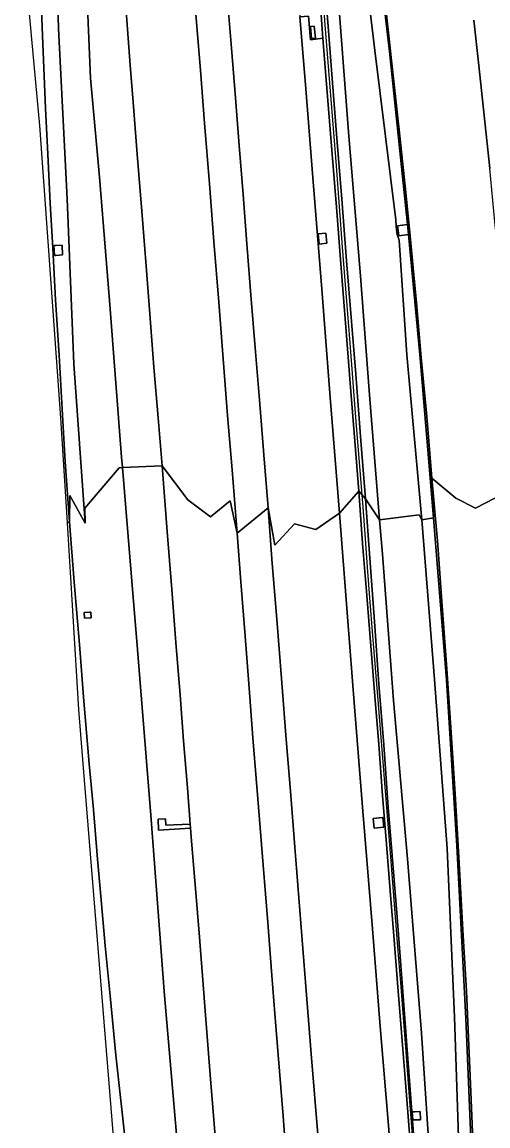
# Model space of a CAD drawing. Extents: x 157793 to 159380, y 380877 to 382313.
# Drawn here: x 157852.4 to 157932, y 381071.7 to 381260.3 of the extents above; entities that cross this region are included whole.
import ezdxf

# ---------------------------------------------------------------- set-up
doc = ezdxf.new("R2010")
doc.units = 0
for name, color, linetype in [('IMGEO_Berm_groen', 7, 'Continuous'), ('IMGEO_Geluidsscherm', 7, 'Continuous'), ('IMGEO_Grasland_overig', 7, 'Continuous'), ('IMGEO_Muur', 7, 'Continuous'), ('IMGEO_Rijbaan_autosnelweg', 7, 'Continuous'), ('IMGEO_Rijbaan_autoweg', 7, 'Continuous'), ('IMGEO_Terreindeel_gesloten', 7, 'Continuous'), ('IMGEO_Terreindeel_open', 7, 'Continuous')]:
    doc.layers.add(name, color=color, linetype=linetype)

msp = doc.modelspace()

# ---------------------------------------------------------------- linework, layer by layer
at = {"layer": 'IMGEO_Berm_groen'}
for points in [[(157855.47, 381268.28), (157855.87, 381258.05), (157856.42, 381245.58), (157856.82, 381237.79), (157857.19, 381229.37), (157857.64, 381221.71), (157858.13, 381212.87), (157858.74, 381203.41), (157859.23, 381194.17), (157859.76, 381185.18), (157860.48, 381174.92), (157860.57, 381179.44), (157863.18, 381174.74), (157861.25, 381201.95), (157860.12, 381230.16), (157858.64, 381259.26), (157857.85, 381286.83)], [(157909.2, 381284.66), (157912.65, 381255.49), (157916.25, 381226.52), (157916.29, 381225.33), (157916.49, 381224.03), (157916.82, 381223.08), (157918.13, 381203.48), (157920.68, 381175.3), (157922.7, 381175.61), (157920.36, 381203.53), (157918.43, 381224.04), (157916.73, 381223.83), (157916.51, 381225.55), (157918.21, 381225.76), (157915.16, 381255.29), (157911.64, 381285.3)], [(157911.64, 381285.3), (157915.16, 381255.29), (157918.21, 381225.76), (157918.43, 381224.04), (157920.36, 381203.53), (157922.7, 381175.61), (157922.41, 381182.42), (157921.53, 381192.95), (157920.59, 381203), (157919.75, 381212.36), (157918.7, 381223.77), (157917.95, 381231.24), (157916.79, 381241.92), (157915.55, 381253.24), (157914.55, 381262.65)], [(157863.41, 381267.09), (157864.06, 381250.77), (157865.64, 381233.81), (157867.36, 381212.77), (157869.38, 381185.99), (157869.53, 381184.22), (157876.32, 381184.51), (157875.66, 381192.74), (157874.93, 381201.35), (157874.24, 381210.46), (157873.53, 381219.35), (157872.83, 381228.04), (157872.07, 381237.74), (157871.37, 381246.68), (157870.87, 381253), (157869.64, 381269.2)], [(157903.88, 381269.48), (157904.68, 381259.56), (157905.39, 381250.68), (157906.16, 381240.49), (157906.99, 381230.08), (157907.84, 381219.53), (157908.69, 381209.18), (157909.38, 381200.17), (157910.28, 381188.79), (157911.04, 381178.88), (157913.47, 381175.28), (157911.74, 381196.63), (157910.17, 381217.67), (157908.21, 381240.86), (157906.08, 381268.44)], [(157882.1, 381261.62), (157882.86, 381252.11), (157883.57, 381243.09), (157884.39, 381232.67), (157885.13, 381222.87), (157885.99, 381212.46), (157886.68, 381203.53), (157887.5, 381193.12), (157888.28, 381183.83), (157889.12, 381173.03), (157894.41, 381177.36), (157893.67, 381186.39), (157892.95, 381195.8), (157892.27, 381204.01), (157891.55, 381213), (157890.8, 381222.45), (157890.17, 381230.86), (157889.47, 381239.22), (157888.86, 381247.38), (157888.18, 381255.88), (157887.51, 381264.1)], [(157929.57, 381260.67), (157930.43, 381252.94), (157931.31, 381244.39), (157932.31, 381235.29)], [(157878.91, 381068.96), (157876.75, 381094.03), (157874.4, 381124.83), (157872.14, 381153.16), (157871.13, 381164.81), (157869.53, 381184.22), (157868.96, 381184.19), (157863.13, 381177.28), (157863.18, 381174.74), (157860.57, 381179.44), (157860.48, 381174.92), (157861.3, 381164.65), (157862.2, 381153.98), (157862.97, 381144.29), (157863.86, 381133.57), (157864.58, 381125.79), (157865.28, 381117.31), (157865.87, 381110.98), (157866.62, 381102.52), (157867.48, 381093.36), (157868.44, 381083.81), (157869.99, 381069.35)], [(157885.42, 381069.28), (157884.55, 381080.45), (157883.61, 381092.14), (157883.38, 381095.17), (157882.68, 381104), (157882, 381112.28), (157881.36, 381120.36), (157881.18, 381122.59), (157875.69, 381122.28), (157875.62, 381124.13), (157876.88, 381124.21), (157876.93, 381123.11), (157881.12, 381123.31), (157880.63, 381129.49), (157880, 381137.55), (157879.41, 381145.37), (157878.69, 381154.33), (157878, 381163.41), (157877.19, 381173.27), (157876.32, 381184.51), (157869.53, 381184.22), (157871.13, 381164.81), (157872.14, 381153.16), (157874.4, 381124.83), (157876.75, 381094.03), (157878.91, 381068.96)], [(157929.75, 381060.98), (157929.06, 381077.53), (157928.33, 381094.76), (157927.7, 381105.16), (157926.99, 381117.66), (157926.35, 381128.45), (157925.71, 381138.96), (157924.96, 381149.83), (157924.15, 381160.6), (157923.33, 381171.72), (157922.41, 381182.42), (157922.7, 381175.61), (157924.89, 381147.94), (157926.65, 381119.57), (157928.21, 381090.11), (157929.46, 381060.04)], [(157919.02, 381064.59), (157918.04, 381076.98), (157917.2, 381087.69), (157916.53, 381096.17), (157915.93, 381103.5), (157915.28, 381111.89), (157914.65, 381119.86), (157913.98, 381128.17), (157913.32, 381136.92), (157912.64, 381145.14), (157911.9, 381154.44), (157911.27, 381162.37), (157910.57, 381171.24), (157909.91, 381180.17), (157906.6, 381176.45), (157907.98, 381158.71), (157909.2, 381143.35), (157910.61, 381125.51), (157912.28, 381105.41), (157913.59, 381088.69), (157914.99, 381071.79), (157916.41, 381053.75)], [(157922.3, 381062.62), (157920.6, 381087.56), (157918.21, 381117.34), (157915.85, 381144.42), (157913.95, 381169.42), (157913.47, 381175.28), (157911.04, 381178.88), (157911.82, 381168.76), (157912.59, 381157.91), (157913.36, 381147.23), (157914.19, 381136.82), (157914.95, 381126.17), (157915.6, 381117.94), (157916.44, 381107.39), (157917.3, 381096.15), (157918.35, 381082.45), (157919.34, 381069.65)], [(157902.95, 381069.57), (157901.77, 381084.04), (157900.85, 381095.55), (157899.82, 381108.52), (157898.98, 381119.33), (157898.22, 381128.9), (157897.51, 381137.77), (157896.75, 381147.43), (157895.9, 381158.31), (157895.14, 381167.83), (157894.41, 381177.36), (157889.12, 381173.03), (157889.77, 381164.71), (157890.44, 381156.17), (157891.2, 381146.54), (157891.84, 381138.06), (157892.67, 381127.62), (157893.6, 381116.26), (157894.36, 381106.48), (157895.06, 381097.43), (157895.76, 381088.75), (157896.98, 381073.37), (157897.92, 381060.9)]]:
    msp.add_lwpolyline(points, dxfattribs=at)
for points in [[(157899.84, 381261.26), (157900.8, 381249.69), (157902.12, 381233.03), (157903.61, 381214.69), (157905.02, 381196.18), (157906.6, 381176.45), (157909.91, 381180.17), (157909.23, 381188.72), (157908.45, 381198.63), (157907.71, 381208.21), (157906.89, 381218.29), (157906.1, 381228.72), (157905.3, 381238.47), (157904.33, 381250.46), (157903.78, 381257.56), (157901.68, 381257.32), (157901.34, 381261.36)], [(157902.98, 381224.14), (157904.3, 381224.26), (157904.46, 381222.54), (157903.14, 381222.41)], [(157859.23, 381222.22), (157859.33, 381220.54), (157858.17, 381220.47), (157857.92, 381220.46), (157857.82, 381222.14), (157858.09, 381222.16)], [(157864.17, 381159.51), (157864.22, 381158.55), (157864.05, 381158.54), (157863.07, 381158.48), (157863.02, 381159.44), (157863.96, 381159.5)], [(157912.39, 381124.26), (157914.03, 381124.42), (157914.19, 381122.77), (157912.55, 381122.6)], [(157919.02, 381074.12), (157919.51, 381074.14), (157920.4, 381074.17), (157920.45, 381072.77), (157919.61, 381072.75), (157919.14, 381072.74)]]:
    msp.add_lwpolyline(points, close=True, dxfattribs=at)
at = {"layer": 'IMGEO_Geluidsscherm'}
msp.add_lwpolyline([(157919.26, 381067.98), (157918.57, 381076.78), (157917.88, 381085.86), (157917.13, 381095.5), (157916.53, 381103.02), (157915.42, 381116.96), (157914.35, 381130.37), (157913.27, 381143.79), (157912.25, 381156.2), (157911.85, 381161.23), (157911.39, 381167.18), (157911.08, 381172.05), (157910.67, 381177.44), (157909.45, 381192.07), (157908.4, 381206.2), (157907.13, 381221.9), (157906.1, 381235.76), (157905.07, 381248.55), (157904.16, 381259.86), (157903.44, 381269.91)], dxfattribs=at)
at = {"layer": 'IMGEO_Grasland_overig'}
for points in [[(157913.47, 381175.28), (157920.22, 381176.16), (157920.68, 381175.3), (157918.13, 381203.48), (157916.82, 381223.08), (157916.49, 381224.03), (157916.29, 381225.33), (157916.25, 381226.52), (157912.65, 381255.49), (157909.2, 381284.66), (157904.76, 381308.79), (157902.08, 381340.82), (157898.34, 381366.69), (157900.47, 381343.01), (157902.31, 381315.66), (157904.27, 381293.12), (157906.08, 381268.44), (157908.21, 381240.86), (157910.17, 381217.67), (157911.74, 381196.63)], [(157863.18, 381174.74), (157863.13, 381177.28), (157868.96, 381184.19), (157869.53, 381184.22), (157869.38, 381185.99), (157867.36, 381212.77), (157865.64, 381233.81), (157864.06, 381250.77), (157863.41, 381267.09), (157861.71, 381285.98), (157859.5, 381313.35), (157858.68, 381333.57), (157856.44, 381360.92), (157856.58, 381363.75), (157855.11, 381363.68), (157855.64, 381353.53), (157856.57, 381323.63), (157857.85, 381286.83), (157858.64, 381259.26), (157860.12, 381230.16), (157861.25, 381201.95)], [(157913.47, 381175.28), (157913.95, 381169.42), (157915.85, 381144.42), (157918.21, 381117.34), (157920.6, 381087.56), (157922.3, 381062.62), (157924.58, 381035.08), (157926.29, 381010.15), (157928.55, 380984.53), (157930.95, 380957.48), (157930.33, 380983.61), (157929.61, 381003.11), (157927.88, 381032.58), (157927.28, 381059.63), (157926.27, 381090.3), (157925.03, 381119.13), (157922.83, 381148), (157920.68, 381175.3), (157920.22, 381176.16)], [(157934.25, 380952.4), (157932.56, 380983.48), (157931.48, 381003.45), (157930.47, 381032.55), (157929.46, 381060.04), (157928.21, 381090.11), (157926.65, 381119.57), (157924.89, 381147.94), (157922.7, 381175.61), (157920.68, 381175.3), (157922.83, 381148), (157925.03, 381119.13), (157926.27, 381090.3), (157927.28, 381059.63), (157927.88, 381032.58), (157929.61, 381003.11), (157930.33, 380983.61), (157930.95, 380957.48), (157931.21, 380953.84), (157932.45, 380953.3)]]:
    msp.add_lwpolyline(points, close=True, dxfattribs=at)
at = {"layer": 'IMGEO_Muur'}
for points in [[(157903.41, 381262.3), (157903.78, 381257.56), (157904.33, 381250.46), (157905.3, 381238.47), (157906.1, 381228.72), (157906.89, 381218.29), (157907.71, 381208.21), (157908.45, 381198.63), (157909.23, 381188.72), (157909.91, 381180.17), (157911.04, 381178.88), (157910.28, 381188.79), (157909.38, 381200.17), (157908.69, 381209.18), (157907.84, 381219.53), (157906.99, 381230.08), (157906.16, 381240.49), (157905.39, 381250.68), (157904.68, 381259.56), (157903.88, 381269.48)], [(157919.34, 381069.65), (157918.35, 381082.45), (157917.3, 381096.15), (157916.44, 381107.39), (157915.6, 381117.94), (157914.95, 381126.17), (157914.19, 381136.82), (157913.36, 381147.23), (157912.59, 381157.91), (157911.82, 381168.76), (157911.04, 381178.88), (157909.91, 381180.17), (157910.57, 381171.24), (157911.27, 381162.37), (157911.9, 381154.44), (157912.64, 381145.14), (157913.32, 381136.92), (157913.98, 381128.17), (157914.65, 381119.86), (157915.28, 381111.89), (157915.93, 381103.5), (157916.53, 381096.17), (157917.2, 381087.69), (157918.04, 381076.98), (157919.02, 381064.59)]]:
    msp.add_lwpolyline(points, dxfattribs=at)
at = {"layer": 'IMGEO_Rijbaan_autosnelweg'}
for points in [[(157869.64, 381269.2), (157870.87, 381253), (157871.37, 381246.68), (157872.07, 381237.74), (157872.83, 381228.04), (157873.53, 381219.35), (157874.24, 381210.46), (157874.93, 381201.35), (157875.66, 381192.74), (157876.32, 381184.51), (157880.72, 381178.68), (157884.56, 381175.82), (157887.96, 381178.51), (157889.12, 381173.03), (157888.28, 381183.83), (157887.5, 381193.12), (157886.68, 381203.53), (157885.99, 381212.46), (157885.13, 381222.87), (157884.39, 381232.67), (157883.57, 381243.09), (157882.86, 381252.11), (157882.1, 381261.62)], [(157887.51, 381264.1), (157888.18, 381255.88), (157888.86, 381247.38), (157889.47, 381239.22), (157890.17, 381230.86), (157890.8, 381222.45), (157891.55, 381213), (157892.27, 381204.01), (157892.95, 381195.8), (157893.67, 381186.39), (157894.41, 381177.36), (157895.59, 381170.98), (157898.93, 381174.58), (157902.6, 381173.66), (157906.6, 381176.45), (157905.02, 381196.18), (157903.61, 381214.69), (157902.12, 381233.03), (157900.8, 381249.69), (157899.84, 381261.26)], [(157897.92, 381060.9), (157896.98, 381073.37), (157895.76, 381088.75), (157895.06, 381097.43), (157894.36, 381106.48), (157893.6, 381116.26), (157892.67, 381127.62), (157891.84, 381138.06), (157891.2, 381146.54), (157890.44, 381156.17), (157889.77, 381164.71), (157889.12, 381173.03), (157887.96, 381178.51), (157884.56, 381175.82), (157880.72, 381178.68), (157876.32, 381184.51), (157877.19, 381173.27), (157878, 381163.41), (157878.69, 381154.33), (157879.41, 381145.37), (157880, 381137.55), (157880.63, 381129.49), (157881.12, 381123.31), (157881.18, 381122.59), (157881.36, 381120.36), (157882, 381112.28), (157882.68, 381104), (157883.38, 381095.17), (157883.61, 381092.14), (157884.55, 381080.45), (157885.42, 381069.28)], [(157916.41, 381053.75), (157914.99, 381071.79), (157913.59, 381088.69), (157912.28, 381105.41), (157910.61, 381125.51), (157909.2, 381143.35), (157907.98, 381158.71), (157906.6, 381176.45), (157902.6, 381173.66), (157898.93, 381174.58), (157895.59, 381170.98), (157894.41, 381177.36), (157895.14, 381167.83), (157895.9, 381158.31), (157896.75, 381147.43), (157897.51, 381137.77), (157898.22, 381128.9), (157898.98, 381119.33), (157899.82, 381108.52), (157900.85, 381095.55), (157901.77, 381084.04), (157902.95, 381069.57)]]:
    msp.add_lwpolyline(points, dxfattribs=at)
at = {"layer": 'IMGEO_Rijbaan_autoweg'}
for points in [[(157852.4, 381274.77), (157854.68, 381250), (157855.36, 381242.64), (157858.98, 381192.73), (157860.08, 381174.75), (157860.48, 381174.92), (157859.76, 381185.18), (157859.23, 381194.17), (157858.74, 381203.41), (157858.13, 381212.87), (157857.64, 381221.71), (157857.19, 381229.37), (157856.82, 381237.79), (157856.42, 381245.58), (157855.87, 381258.05), (157855.47, 381268.28)], [(157914.55, 381262.65), (157915.55, 381253.24), (157916.79, 381241.92), (157917.95, 381231.24), (157918.7, 381223.77), (157919.75, 381212.36), (157920.59, 381203), (157921.53, 381192.95), (157922.41, 381182.42), (157926.49, 381179.01), (157929.85, 381177.29), (157933.14, 381178.98), (157937.3, 381171.82), (157938.07, 381175.76), (157937.21, 381184.16), (157936.6, 381191.09), (157935.77, 381199.43), (157934.96, 381208.1), (157934.05, 381217.51), (157933.17, 381226.21), (157932.31, 381235.29), (157931.31, 381244.39), (157930.43, 381252.94), (157929.57, 381260.67)], [(157933.14, 381178.98), (157929.85, 381177.29), (157926.49, 381179.01), (157922.41, 381182.42), (157923.33, 381171.72), (157924.15, 381160.6), (157924.96, 381149.83), (157925.71, 381138.96), (157926.35, 381128.45), (157926.99, 381117.66), (157927.7, 381105.16), (157928.33, 381094.76), (157929.06, 381077.53), (157929.75, 381060.98)], [(157869.99, 381069.35), (157868.44, 381083.81), (157867.48, 381093.36), (157866.62, 381102.52), (157865.87, 381110.98), (157865.28, 381117.31), (157864.58, 381125.79), (157863.86, 381133.57), (157862.97, 381144.29), (157862.2, 381153.98), (157861.3, 381164.65), (157860.48, 381174.92), (157860.08, 381174.75), (157862.03, 381142.86), (157862.84, 381132.89), (157870.11, 381043.34)]]:
    msp.add_lwpolyline(points, dxfattribs=at)
at = {"layer": 'IMGEO_Terreindeel_gesloten'}
for points in [[(157918.21, 381225.76), (157916.51, 381225.55), (157916.73, 381223.83), (157918.43, 381224.04)], [(157902.98, 381224.14), (157903.14, 381222.41), (157904.46, 381222.54), (157904.3, 381224.26)], [(157859.23, 381222.22), (157858.09, 381222.16), (157857.82, 381222.14), (157857.92, 381220.46), (157858.17, 381220.47), (157859.33, 381220.54)], [(157864.17, 381159.51), (157863.96, 381159.5), (157863.02, 381159.44), (157863.07, 381158.48), (157864.05, 381158.54), (157864.22, 381158.55)], [(157912.39, 381124.26), (157912.55, 381122.6), (157914.19, 381122.77), (157914.03, 381124.42)], [(157919.51, 381074.14), (157919.02, 381074.12), (157919.14, 381072.74), (157919.61, 381072.75), (157920.45, 381072.77), (157920.4, 381074.17)]]:
    msp.add_lwpolyline(points, close=True, dxfattribs=at)
at = {"layer": 'IMGEO_Terreindeel_open'}
for points in [[(157899.84, 381261.26), (157901.34, 381261.36), (157901.68, 381257.32), (157903.78, 381257.56), (157903.41, 381262.3), (157899.78, 381262.04), (157899.8, 381261.76)], [(157902.49, 381257.57), (157902.31, 381259.62), (157901.67, 381259.56), (157901.85, 381257.51)], [(157902.49, 381257.57), (157901.85, 381257.51), (157901.67, 381259.56), (157902.31, 381259.62)], [(157881.18, 381122.59), (157881.12, 381123.31), (157876.93, 381123.11), (157876.88, 381124.21), (157875.62, 381124.13), (157875.69, 381122.28)]]:
    msp.add_lwpolyline(points, close=True, dxfattribs=at)

doc.saveas('drawing.dxf')
